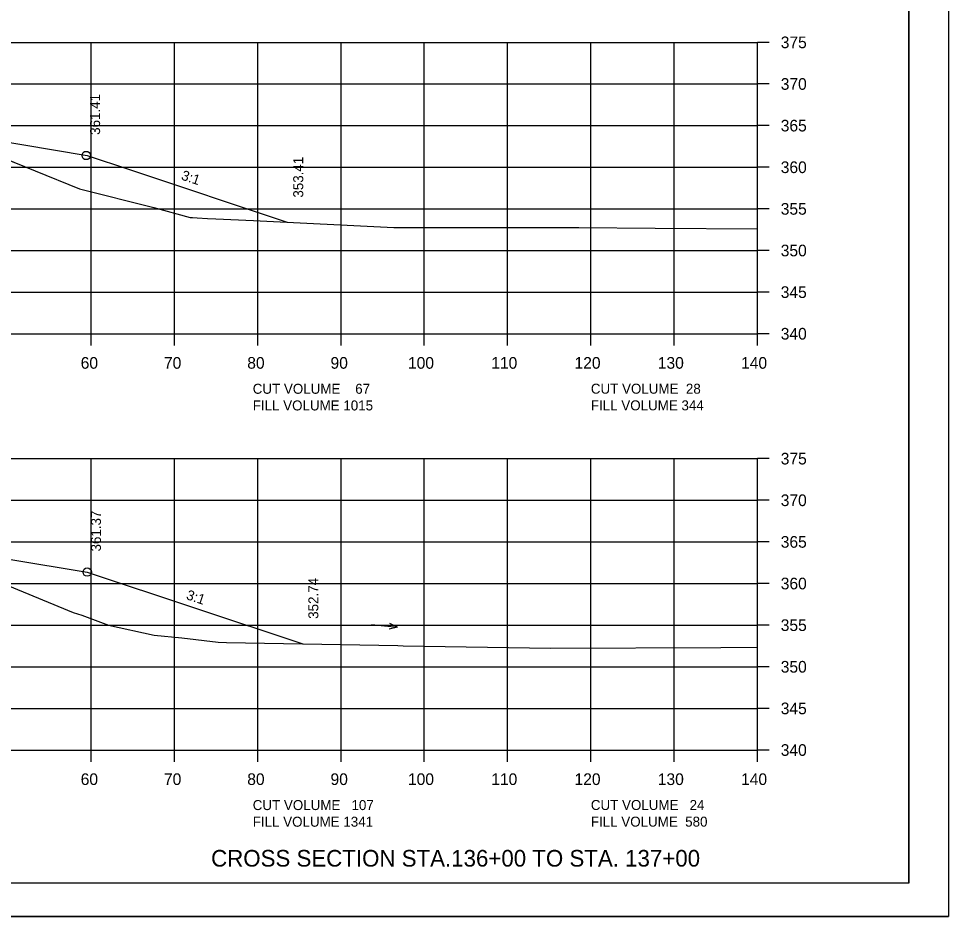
# Model space of a CAD drawing. Extents: x 1374859 to 1376773, y 382242 to 389804.
# Drawn here: x 1376185.9 to 1376297.5, y 385441.8 to 385549.6 of the extents above; entities that cross this region are included whole.
import ezdxf

# ---------------------------------------------------------------- set-up
doc = ezdxf.new("R2010")
doc.units = 0
for name, color, linetype in [('R_Axis', 7, 'Continuous'), ('R_Axis Annot', 7, 'Continuous'), ('R_Border', 7, 'Continuous'), ('R_Draft', 7, 'Continuous'), ('R_Exist Surface', 7, 'Continuous'), ('R_Fin Surface', 7, 'Continuous'), ('R_Grid', 7, 'Continuous'), ('R_No Plot', 7, 'Continuous'), ('R_Water Annot', 7, 'Continuous'), ('R_Xsect Elev', 7, 'Continuous'), ('R_Xsect Slope', 7, 'Continuous')]:
    doc.layers.add(name, color=color, linetype=linetype)

msp = doc.modelspace()

# ---------------------------------------------------------------- linework, layer by layer
at = {"layer": 'R_Axis'}
for p, q in [((1376274.57, 385511.79), (1376274.57, 385546.79)), ((1376275.97, 385546.79), (1376274.57, 385546.79)), ((1376274.57, 385526.79), (1376274.57, 385546.79)), ((1376275.97, 385546.79), (1376274.57, 385546.79)), ((1376275.97, 385541.79), (1376274.57, 385541.79)), ((1376275.97, 385541.79), (1376274.57, 385541.79)), ((1376275.97, 385536.79), (1376274.57, 385536.79)), ((1376275.97, 385531.79), (1376274.57, 385531.79)), ((1376275.97, 385526.79), (1376274.57, 385526.79)), ((1376275.97, 385521.79), (1376274.57, 385521.79)), ((1376275.97, 385516.79), (1376274.57, 385516.79)), ((1375994.57, 385511.79), (1376274.57, 385511.79)), ((1376194.57, 385510.39), (1376194.57, 385511.79)), ((1376204.57, 385510.39), (1376204.57, 385511.79)), ((1376214.57, 385510.39), (1376214.57, 385511.79)), ((1376224.57, 385510.39), (1376224.57, 385511.79)), ((1376234.57, 385510.39), (1376234.57, 385511.79)), ((1376244.57, 385510.39), (1376244.57, 385511.79)), ((1376254.57, 385510.39), (1376254.57, 385511.79)), ((1376264.57, 385510.39), (1376264.57, 385511.79)), ((1376274.57, 385510.39), (1376274.57, 385511.79)), ((1376275.97, 385511.79), (1376274.57, 385511.79)), ((1376274.57, 385461.79), (1376274.57, 385496.79)), ((1376275.97, 385496.79), (1376274.57, 385496.79)), ((1376274.57, 385476.79), (1376274.57, 385496.79)), ((1376275.97, 385496.79), (1376274.57, 385496.79)), ((1376275.97, 385491.79), (1376274.57, 385491.79)), ((1376275.97, 385486.79), (1376274.57, 385486.79)), ((1376275.97, 385481.79), (1376274.57, 385481.79)), ((1376275.97, 385476.79), (1376274.57, 385476.79)), ((1376275.97, 385471.79), (1376274.57, 385471.79)), ((1376275.97, 385466.79), (1376274.57, 385466.79)), ((1375994.57, 385461.79), (1376274.57, 385461.79)), ((1376194.57, 385460.39), (1376194.57, 385461.79)), ((1376204.57, 385460.39), (1376204.57, 385461.79)), ((1376214.57, 385460.39), (1376214.57, 385461.79)), ((1376224.57, 385460.39), (1376224.57, 385461.79)), ((1376234.57, 385460.39), (1376234.57, 385461.79)), ((1376244.57, 385460.39), (1376244.57, 385461.79)), ((1376254.57, 385460.39), (1376254.57, 385461.79)), ((1376264.57, 385460.39), (1376264.57, 385461.79)), ((1376274.57, 385460.39), (1376274.57, 385461.79)), ((1376275.97, 385461.79), (1376274.57, 385461.79))]:
    msp.add_line(p, q, dxfattribs=at)
at = {"layer": 'R_Border'}
for q in [(1376292.75, 385651.25), (1375976.57, 385445.79)]:
    msp.add_line((1376292.75, 385445.79), q, dxfattribs=at)
at = {"layer": 'R_Exist Surface'}
for points in [[(1376177.14, 385535.68), (1376193.15, 385529.18), (1376202.08, 385526.95), (1376206.45, 385525.77), (1376206.73, 385525.75), (1376207.31, 385525.73), (1376208.52, 385525.63), (1376209.55, 385525.61), (1376214.08, 385525.4), (1376230.9, 385524.57), (1376251.75, 385524.56), (1376253.14, 385524.55), (1376262.3, 385524.49), (1376274.57, 385524.4)], [(1376183.38, 385482.04), (1376192.41, 385478.3), (1376193.45, 385477.99), (1376196.63, 385476.79), (1376202.14, 385475.59), (1376205.44, 385475.28), (1376209.81, 385474.73), (1376210.81, 385474.7), (1376231.4, 385474.33), (1376232.02, 385474.32), (1376249.74, 385474.03), (1376270.18, 385474.1), (1376274.57, 385474.13)]]:
    msp.add_lwpolyline(points, dxfattribs=at)
at = {"layer": 'R_Fin Surface'}
for points in [[(1376043.57, 385522.27), (1376044.63, 385521.91), (1376047.86, 385520.84), (1376053.72, 385522.79), (1376075.08, 385529.91), (1376084.32, 385531.45), (1376086.89, 385531.88), (1376094.89, 385533.21), (1376097.08, 385533.58), (1376103.35, 385533.85), (1376105.08, 385533.93), (1376111.37, 385534.2), (1376134.58, 385535.22), (1376140.87, 385535.49), (1376164.08, 385536.52), (1376165.8, 385536.59), (1376172.08, 385536.87), (1376174.65, 385536.44), (1376184.09, 385534.87), (1376186.25, 385534.51), (1376194.08, 385533.2), (1376199.19, 385531.5), (1376218.1, 385525.2)], [(1376041.84, 385473.7), (1376050.41, 385470.84), (1376075.09, 385479.07), (1376085.92, 385480.87), (1376097.09, 385482.74), (1376105.09, 385483.17), (1376134.59, 385484.78), (1376164.09, 385486.39), (1376172.09, 385486.83), (1376184.68, 385484.73), (1376194.09, 385483.16), (1376219.98, 385474.53)]]:
    msp.add_lwpolyline(points, dxfattribs=at)
at = {"layer": 'R_Grid'}
for p, q in [((1375994.57, 385546.79), (1376274.57, 385546.79)), ((1376194.57, 385511.79), (1376194.57, 385546.79)), ((1376204.57, 385511.79), (1376204.57, 385546.79)), ((1376214.57, 385511.79), (1376214.57, 385546.79)), ((1376224.57, 385511.79), (1376224.57, 385546.79)), ((1376234.57, 385511.79), (1376234.57, 385546.79)), ((1376244.57, 385511.79), (1376244.57, 385546.79)), ((1376254.57, 385511.79), (1376254.57, 385546.79)), ((1376264.57, 385511.79), (1376264.57, 385546.79)), ((1376274.57, 385511.79), (1376274.57, 385546.79)), ((1375994.57, 385541.79), (1376274.57, 385541.79)), ((1375994.57, 385536.79), (1376274.57, 385536.79)), ((1375994.57, 385531.79), (1376274.57, 385531.79)), ((1375994.57, 385526.79), (1376274.57, 385526.79)), ((1375994.57, 385521.79), (1376274.57, 385521.79)), ((1375994.57, 385516.79), (1376274.57, 385516.79)), ((1375994.57, 385511.79), (1376274.57, 385511.79)), ((1375994.57, 385496.79), (1376274.57, 385496.79)), ((1376194.57, 385461.79), (1376194.57, 385496.79)), ((1376204.57, 385461.79), (1376204.57, 385496.79)), ((1376214.57, 385461.79), (1376214.57, 385496.79)), ((1376224.57, 385461.79), (1376224.57, 385496.79)), ((1376234.57, 385461.79), (1376234.57, 385496.79)), ((1376244.57, 385461.79), (1376244.57, 385496.79)), ((1376254.57, 385461.79), (1376254.57, 385496.79)), ((1376264.57, 385461.79), (1376264.57, 385496.79)), ((1376274.57, 385461.79), (1376274.57, 385496.79)), ((1375994.57, 385491.79), (1376274.57, 385491.79)), ((1375994.57, 385486.79), (1376274.57, 385486.79)), ((1375994.57, 385481.79), (1376274.57, 385481.79)), ((1375994.57, 385476.79), (1376274.57, 385476.79)), ((1375994.57, 385471.79), (1376274.57, 385471.79)), ((1375994.57, 385466.79), (1376274.57, 385466.79)), ((1375994.57, 385461.79), (1376274.57, 385461.79))]:
    msp.add_line(p, q, dxfattribs=at)
at = {"layer": 'R_No Plot'}
msp.add_line((1375964.17, 385441.81), (1376297.5, 385441.81), dxfattribs=at)
for points in [[(1375964.16, 385655.14), (1376297.5, 385655.14), (1376297.5, 385441.81), (1375964.16, 385441.81)], [(1376210.49, 385651.25), (1376210.49, 385641.37), (1376246.22, 385641.37), (1376246.22, 385638.45), (1376269.42, 385638.45), (1376269.42, 385614.12), (1376292.75, 385614.12), (1376292.75, 385445.79), (1375976.57, 385445.79), (1375976.57, 385651.25)]]:
    msp.add_lwpolyline(points, close=True, dxfattribs=at)
for centre in [(1376193.98, 385533.2), (1376194.09, 385483.16)]:
    msp.add_circle(centre, 0.5, dxfattribs=at)
at = {"layer": 'R_Water Annot'}
for p, q in [((1376228.23, 385476.86), (1376231.36, 385476.55)), ((1376231.36, 385476.55), (1376230.37, 385476.3)), ((1376231.36, 385476.55), (1376230.43, 385477))]:
    msp.add_line(p, q, dxfattribs=at)

# ---------------------------------------------------------------- texts
at = {"layer": 'R_Axis Annot'}
for s, height, p in [('375', 1.4, (1376277.37, 385546.09)), ('370', 1.4, (1376277.37, 385541.09)), ('365', 1.4, (1376277.37, 385536.09)), ('360', 1.4, (1376277.37, 385531.09)), ('355', 1.4, (1376277.37, 385526.09)), ('350', 1.4, (1376277.37, 385521.09)), ('345', 1.4, (1376277.37, 385516.09)), ('340', 1.4, (1376277.37, 385511.09)), ('60', 1.4, (1376193.31, 385507.59)), ('70', 1.4, (1376203.31, 385507.59)), ('80', 1.4, (1376213.31, 385507.59)), ('90', 1.4, (1376223.31, 385507.59)), ('100', 1.4, (1376232.61, 385507.59)), ('110', 1.4, (1376242.61, 385507.59)), ('120', 1.4, (1376252.61, 385507.59)), ('130', 1.4, (1376262.61, 385507.59)), ('140', 1.4, (1376272.61, 385507.59)), ('CUT VOLUME    67', 1.2, (1376213.97, 385504.58)), ('CUT VOLUME  28', 1.2, (1376254.57, 385504.59)), ('FILL VOLUME 1015', 1.2, (1376213.97, 385502.58)), ('FILL VOLUME 344', 1.2, (1376254.57, 385502.59)), ('375', 1.4, (1376277.37, 385496.09)), ('370', 1.4, (1376277.37, 385491.09)), ('365', 1.4, (1376277.37, 385486.09)), ('360', 1.4, (1376277.37, 385481.09)), ('355', 1.4, (1376277.37, 385476.09)), ('350', 1.4, (1376277.37, 385471.09)), ('345', 1.4, (1376277.37, 385466.09)), ('340', 1.4, (1376277.37, 385461.09)), ('60', 1.4, (1376193.31, 385457.59)), ('70', 1.4, (1376203.31, 385457.59)), ('80', 1.4, (1376213.31, 385457.59)), ('90', 1.4, (1376223.31, 385457.59)), ('100', 1.4, (1376232.61, 385457.59)), ('110', 1.4, (1376242.61, 385457.59)), ('120', 1.4, (1376252.61, 385457.59)), ('130', 1.4, (1376262.61, 385457.59)), ('140', 1.4, (1376272.61, 385457.59)), ('CUT VOLUME   107', 1.2, (1376213.97, 385454.58)), ('CUT VOLUME   24', 1.2, (1376254.57, 385454.59)), ('FILL VOLUME 1341', 1.2, (1376213.97, 385452.58)), ('FILL VOLUME  580', 1.2, (1376254.57, 385452.59))]:
    msp.add_text(s, height=height, dxfattribs=at).set_placement(p)
at = {"layer": 'R_Draft'}
msp.add_text('CROSS SECTION STA.136+00 TO STA. 137+00', height=2, dxfattribs=at).set_placement((1376208.97, 385447.79))
at = {"layer": 'R_Xsect Elev'}
for s, p in [('361.41', (1376195.64, 385535.68)), ('353.41', (1376220.03, 385528.14)), ('361.37', (1376195.74, 385485.64)), ('352.74', (1376221.85, 385477.55))]:
    msp.add_text(s, height=1.2, rotation=90, dxfattribs=at).set_placement(p)
at = {"layer": 'R_Xsect Slope'}
for rotation, p in [(341.5641, (1376205.3, 385530.33)), (341.5651, (1376205.9, 385479.93))]:
    msp.add_text('3:1', height=1.2, rotation=rotation, dxfattribs=at).set_placement(p)

doc.saveas('drawing.dxf')
